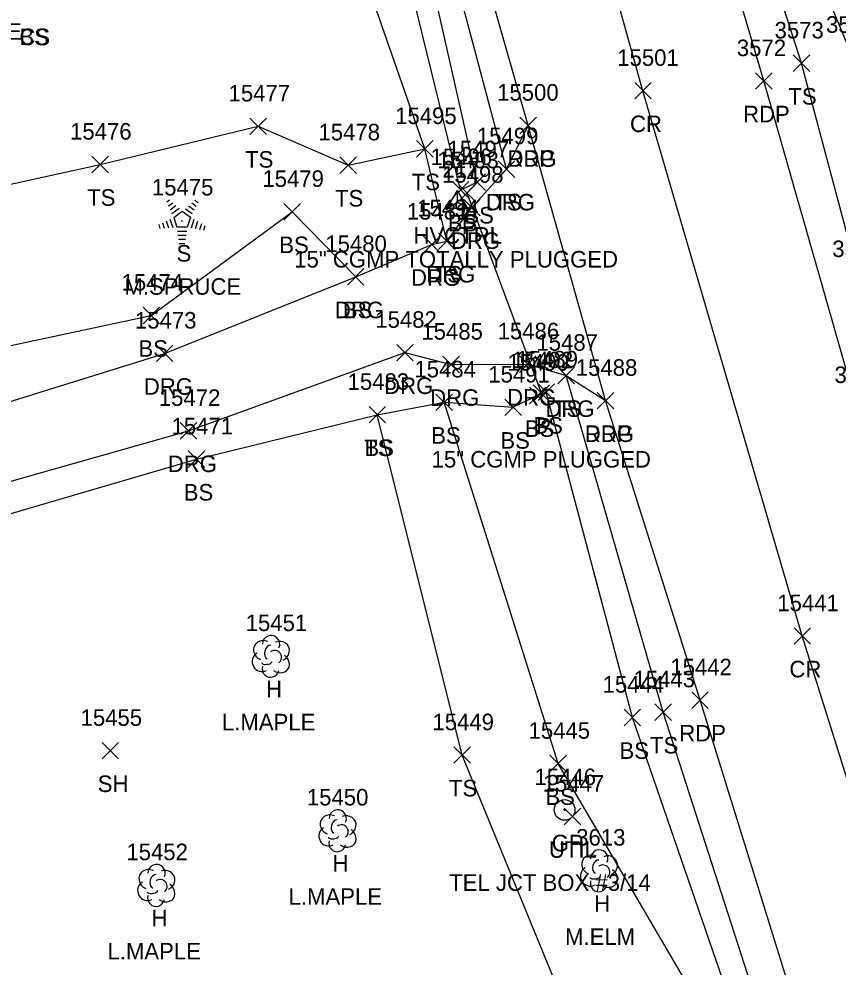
# Model space of a CAD drawing. Extents: x 1439173 to 1457902, y 641926 to 659889.
# Drawn here: x 1446048.2 to 1446147.2, y 653871.9 to 653986.5 of the extents above; entities that cross this region are included whole.
import ezdxf

# ---------------------------------------------------------------- set-up
doc = ezdxf.new("R2010")
doc.units = 0
for name, color, linetype in [('C_A', 7, 'Continuous'), ('C_I', 7, 'Continuous'), ('CPSM', 7, 'Continuous'), ('D_A', 7, 'Continuous'), ('D_C', 7, 'Continuous'), ('D_I', 7, 'Continuous'), ('D_TIC', 7, 'Continuous'), ('DCP', 7, 'Continuous'), ('L_A', 7, 'Continuous'), ('L_C', 7, 'Continuous'), ('L_I', 7, 'Continuous'), ('L_TIC', 7, 'Continuous'), ('LELB', 7, 'Continuous'), ('LTC', 7, 'Continuous'), ('LTD', 7, 'Continuous'), ('P_A', 7, 'Continuous'), ('P_I', 7, 'Continuous'), ('P_TIC', 7, 'Continuous'), ('PET', 7, 'Continuous'), ('PRC', 7, 'Continuous'), ('R_A', 7, 'Continuous'), ('R_I', 7, 'Continuous'), ('R_TIC', 7, 'Continuous'), ('RDG', 7, 'Continuous'), ('RGP', 7, 'Continuous'), ('U_A', 7, 'Continuous'), ('U_C', 7, 'Continuous'), ('U_I', 7, 'Continuous'), ('UDEFAULT', 7, 'Continuous')]:
    doc.layers.add(name, color=color, linetype=linetype)

msp = doc.modelspace()

# ---------------------------------------------------------------- linework, layer by layer
at = {"layer": 'CPSM'}
for p, q in [((1446099.96, 653963.61), (1446101.21, 653965.77)), ((1446102.46, 653963.61), (1446101.21, 653965.77)), ((1446101.21, 653964.33), (1446101.21, 653965.77)), ((1446099.96, 653963.61), (1446101.21, 653964.33)), ((1446101.21, 653964.33), (1446101.21, 653964.33)), ((1446101.21, 653964.33), (1446102.46, 653963.61)), ((1446099.96, 653963.61), (1446102.46, 653963.61))]:
    msp.add_line(p, q, dxfattribs=at)
at = {"layer": 'D_TIC'}
for points in [[(1446101.38, 653964.45), (1446103.38, 653966.45)], [(1446103.38, 653964.45), (1446101.38, 653966.45)], [(1446110.37, 653940.27), (1446112.37, 653942.27)], [(1446112.37, 653940.27), (1446110.37, 653942.27)]]:
    msp.add_lwpolyline(points, dxfattribs=at)
at = {"layer": 'DCP'}
msp.add_lwpolyline([(1446111.37, 653941.27), (1446102.38, 653965.45)], dxfattribs=at)
at = {"layer": 'L_TIC'}
for points in [[(1446141.82, 653980.14), (1446143.82, 653982.14)], [(1446143.82, 653980.14), (1446141.82, 653982.14)], [(1446076.14, 653972.52), (1446078.14, 653974.52)], [(1446078.14, 653972.52), (1446076.14, 653974.52)], [(1446096.28, 653969.79), (1446098.28, 653971.79)], [(1446098.28, 653969.79), (1446096.28, 653971.79)], [(1446096.28, 653969.79), (1446098.28, 653971.79)], [(1446098.28, 653969.79), (1446096.28, 653971.79)], [(1446057.04, 653967.91), (1446059.04, 653969.91)], [(1446059.04, 653967.91), (1446057.04, 653969.91)], [(1446087.01, 653967.82), (1446089.01, 653969.82)], [(1446089.01, 653967.82), (1446087.01, 653969.82)], [(1446106.16, 653967.35), (1446108.16, 653969.35)], [(1446108.16, 653967.35), (1446106.16, 653969.35)], [(1446102.62, 653965.77), (1446104.62, 653967.77)], [(1446104.62, 653965.77), (1446102.62, 653967.77)], [(1446100.61, 653964.83), (1446102.61, 653966.83)], [(1446102.61, 653964.83), (1446100.61, 653966.83)], [(1446100.61, 653964.83), (1446102.61, 653966.83)], [(1446102.61, 653964.83), (1446100.61, 653966.83)], [(1446080.24, 653962.19), (1446082.24, 653964.19)], [(1446082.24, 653962.19), (1446080.24, 653964.19)], [(1446098.95, 653958.64), (1446100.95, 653960.64)], [(1446100.95, 653958.64), (1446098.95, 653960.64)], [(1446087.92, 653954.32), (1446089.92, 653956.32)], [(1446089.92, 653954.32), (1446087.92, 653956.32)], [(1446063.21, 653949.66), (1446065.21, 653951.66)], [(1446065.21, 653949.66), (1446063.21, 653951.66)], [(1446113.36, 653942.39), (1446115.36, 653944.39)], [(1446115.36, 653942.39), (1446113.36, 653944.39)], [(1446110.96, 653940.37), (1446112.96, 653942.37)], [(1446112.96, 653940.37), (1446110.96, 653942.37)], [(1446098.61, 653939.16), (1446100.61, 653941.16)], [(1446100.61, 653939.16), (1446098.61, 653941.16)], [(1446098.61, 653939.16), (1446100.61, 653941.16)], [(1446100.61, 653939.16), (1446098.61, 653941.16)], [(1446109.92, 653939.98), (1446111.92, 653941.98)], [(1446111.92, 653939.98), (1446109.92, 653941.98)], [(1446106.97, 653938.55), (1446108.97, 653940.55)], [(1446108.97, 653938.55), (1446106.97, 653940.55)], [(1446106.97, 653938.55), (1446108.97, 653940.55)], [(1446108.97, 653938.55), (1446106.97, 653940.55)], [(1446090.53, 653937.66), (1446092.53, 653939.66)], [(1446092.53, 653937.66), (1446090.53, 653939.66)], [(1446090.53, 653937.66), (1446092.53, 653939.66)], [(1446092.53, 653937.66), (1446090.53, 653939.66)], [(1446068.68, 653932.28), (1446070.68, 653934.28)], [(1446070.68, 653932.28), (1446068.68, 653934.28)], [(1446125.09, 653901.71), (1446127.09, 653903.71)], [(1446127.09, 653901.71), (1446125.09, 653903.71)], [(1446121.37, 653901.06), (1446123.37, 653903.06)], [(1446123.37, 653901.06), (1446121.37, 653903.06)], [(1446058.25, 653897.05), (1446060.25, 653899.05)], [(1446060.25, 653897.05), (1446058.25, 653899.05)], [(1446100.8, 653896.52), (1446102.8, 653898.52)], [(1446102.8, 653896.52), (1446100.8, 653898.52)], [(1446112.41, 653895.49), (1446114.41, 653897.49)], [(1446114.41, 653895.49), (1446112.41, 653897.49)]]:
    msp.add_lwpolyline(points, dxfattribs=at)
at = {"layer": 'LELB'}
for points in [[(1446099.95, 653959.64), (1446097.28, 653970.79), (1446082.57, 654013.04), (1446075.73, 654038.26), (1446068.38, 654070.03), (1446066.6, 654098.83), (1446070.22, 654100.98)], [(1446107.16, 653968.35), (1446094.35, 654016.53), (1446087.33, 654042.67), (1446079.43, 654072.56), (1446072.62, 654099.9), (1446070.22, 654100.98)], [(1446101.61, 653965.83), (1446103.62, 653966.77), (1446092.5, 654016.03), (1446084.9, 654041.94), (1446077.34, 654071.51), (1446070.96, 654099.52), (1446069.56, 654099.22)], [(1446101.61, 653965.83), (1446089.41, 654015.51), (1446081.59, 654041.11), (1446074.89, 654070.87), (1446069.56, 654099.22)], [(1446154.21, 653955.04), (1446149.04, 653981.82), (1446143.27, 653995.72), (1446144.84, 653997.79), (1446142.58, 654003.73), (1446130.47, 654033.69), (1446123.16, 654055.25), (1446114.48, 654085.72)], [(1446153.53, 653940.26), (1446149.88, 653954.71), (1446142.82, 653981.14), (1446136.05, 654002.28), (1446126.87, 654033.23), (1446120.51, 654054.09), (1446111.13, 654085.24)], [(1446008.8, 653949.59), (1446025.51, 653961.78), (1446058.04, 653968.91), (1446077.14, 653973.52), (1446088.01, 653968.82), (1446097.28, 653970.79)], [(1446017.44, 653934.31), (1446031.93, 653943.76), (1446064.21, 653950.66), (1446081.24, 653963.19), (1446088.92, 653955.32)], [(1446189.9, 653715.72), (1446173.83, 653760.53), (1446161.38, 653796.13), (1446153.47, 653818), (1446138.27, 653864.93), (1446126.09, 653902.71), (1446114.36, 653943.39)], [(1446185.53, 653714.43), (1446171.64, 653759.78), (1446158.92, 653795.74), (1446151.49, 653817.24), (1446135.43, 653864.15), (1446122.37, 653902.06), (1446111.96, 653941.37), (1446110.92, 653940.98), (1446107.97, 653939.55)], [(1446019.76, 653917.57), (1446041.97, 653925.17), (1446069.68, 653933.28), (1446091.53, 653938.66), (1446099.61, 653940.16)], [(1446193.95, 653680.51), (1446180.66, 653713.18), (1446168.04, 653758.32), (1446157.23, 653795.32), (1446149.17, 653816.15), (1446133.1, 653862.84), (1446113.41, 653896.49), (1446099.61, 653940.16), (1446107.97, 653939.55)], [(1446115.04, 653865.17), (1446101.8, 653897.52), (1446091.53, 653938.66)]]:
    msp.add_lwpolyline(points, dxfattribs=at)
at = {"layer": 'LTC'}
for p, q in [((1446066.07, 653964.37), (1446066.42, 653964.62)), ((1446066.28, 653963.9), (1446066.81, 653964.28)), ((1446066.49, 653963.43), (1446067.19, 653963.95)), ((1446068.72, 653963.91), (1446069.4, 653963.42)), ((1446069.09, 653964.26), (1446069.64, 653963.86)), ((1446069.47, 653964.61), (1446069.89, 653964.3)), ((1446066.7, 653962.97), (1446067.57, 653963.61)), ((1446066.92, 653962.51), (1446067.93, 653963.25)), ((1446067.93, 653963.25), (1446068.93, 653962.52)), ((1446068.35, 653963.56), (1446069.16, 653962.97)), ((1446065.1, 653961.65), (1446065.25, 653961.18)), ((1446065.56, 653961.86), (1446065.77, 653961.21)), ((1446066.01, 653962.08), (1446066.28, 653961.24)), ((1446066.47, 653962.29), (1446066.8, 653961.28)), ((1446066.92, 653962.51), (1446067.31, 653961.32)), ((1446068.93, 653962.52), (1446068.54, 653961.32)), ((1446069.37, 653962.25), (1446069.03, 653961.21)), ((1446069.81, 653962), (1446069.52, 653961.12)), ((1446070.26, 653961.75), (1446070.02, 653961.02)), ((1446068.54, 653961.32), (1446067.31, 653961.32)), ((1446068.5, 653960.82), (1446067.36, 653960.82)), ((1446070.7, 653961.5), (1446070.51, 653960.93)), ((1446068.42, 653960.32), (1446067.43, 653960.32)), ((1446068.33, 653959.82), (1446067.5, 653959.82)), ((1446068.25, 653959.32), (1446067.57, 653959.32))]:
    msp.add_line(p, q, dxfattribs=at)
at = {"layer": 'LTD'}
for p, q in [((1446078.64, 653909.5), (1446078.64, 653909.5)), ((1446078.64, 653909.5), (1446078.64, 653909.5)), ((1446086.7, 653888.42), (1446086.7, 653888.42)), ((1446086.7, 653888.42), (1446086.7, 653888.42)), ((1446118.32, 653883.57), (1446118.32, 653883.57)), ((1446118.32, 653883.57), (1446118.32, 653883.57)), ((1446064.79, 653881.81), (1446064.79, 653881.81)), ((1446064.79, 653881.81), (1446064.79, 653881.81))]:
    msp.add_line(p, q, dxfattribs=at)
for centre in [(1446078.69, 653910.93), (1446086.75, 653889.86), (1446118.37, 653885), (1446064.84, 653883.24)]:
    msp.add_arc(centre, 1.05, 335.5272, 180.9563, dxfattribs=at)
for centre, major_axis, ratio, start_param, end_param in [((1446077.85, 653910.16), (1.21, -0.51), 0.895232, 1.570796, 4.712389), ((1446079.68, 653910.08), (-1.14, -0.48), 0.949671, 1.570796, 4.712389), ((1446078.43, 653909.96), (-0.208, -0.792), 0.645439, 3.141593, 6.283185), ((1446079.14, 653909.33), (-0.5, 0.667), 0.989748, 3.141593, 6.283185), ((1446077.56, 653908.79), (0.58, -1.04), 0.959034, 3.141593, 6.283185), ((1446079.64, 653908.67), (-1.09, 0.79), 0.841452, 1.570796, 4.712389), ((1446078.64, 653908), (0.26, 1.06), 0.942809, 1.570796, 4.712389), ((1446078.18, 653908.75), (-0.625, -0.083), 0.423636, 0, 3.141593), ((1446085.91, 653889.09), (1.21, -0.51), 0.895232, 1.570796, 4.712389), ((1446086.49, 653888.88), (-0.208, -0.792), 0.645439, 3.141593, 6.283185), ((1446087.74, 653889), (-1.14, -0.48), 0.949671, 1.570796, 4.712389), ((1446085.62, 653887.71), (0.58, -1.04), 0.959034, 3.141593, 6.283185), ((1446087.2, 653888.25), (-0.5, 0.667), 0.989748, 3.141593, 6.283185), ((1446087.7, 653887.59), (-1.09, 0.79), 0.841452, 1.570796, 4.712389), ((1446086.7, 653886.92), (0.26, 1.06), 0.942809, 1.570796, 4.712389), ((1446086.24, 653887.67), (-0.625, -0.083), 0.423636, 0, 3.141593), ((1446117.53, 653884.23), (1.21, -0.51), 0.895232, 1.570796, 4.712389), ((1446118.11, 653884.02), (-0.208, -0.792), 0.645439, 3.141593, 6.283185), ((1446119.36, 653884.15), (-1.14, -0.48), 0.949671, 1.570796, 4.712389), ((1446064, 653882.48), (1.21, -0.51), 0.895232, 1.570796, 4.712389), ((1446065.84, 653882.39), (-1.14, -0.48), 0.949671, 1.570796, 4.712389), ((1446117.24, 653882.86), (0.58, -1.04), 0.959034, 3.141593, 6.283185), ((1446118.82, 653883.4), (-0.5, 0.667), 0.989748, 3.141593, 6.283185), ((1446119.32, 653882.73), (-1.09, 0.79), 0.841452, 1.570796, 4.712389), ((1446064.59, 653882.27), (-0.208, -0.792), 0.645439, 3.141593, 6.283185), ((1446065.29, 653881.64), (-0.5, 0.667), 0.989748, 3.141593, 6.283185), ((1446117.86, 653882.82), (-0.625, -0.083), 0.423636, 0, 3.141593), ((1446063.71, 653881.1), (0.58, -1.04), 0.959034, 3.141593, 6.283185), ((1446065.79, 653880.98), (-1.09, 0.79), 0.841452, 1.570796, 4.712389), ((1446118.32, 653882.07), (0.26, 1.06), 0.942809, 1.570796, 4.712389), ((1446064.8, 653880.31), (0.26, 1.06), 0.942809, 1.570796, 4.712389), ((1446064.34, 653881.06), (-0.625, -0.083), 0.423636, 0, 3.141593)]:
    msp.add_ellipse(centre, major_axis=major_axis, ratio=ratio, start_param=start_param, end_param=end_param, dxfattribs=at)
at = {"layer": 'P_TIC'}
for points in [[(1446137.26, 653978), (1446139.26, 653980)], [(1446139.26, 653978), (1446137.26, 653980)], [(1446122.65, 653976.82), (1446124.65, 653978.82)], [(1446124.65, 653976.82), (1446122.65, 653978.82)], [(1446108.78, 653972.62), (1446110.78, 653974.62)], [(1446110.78, 653972.62), (1446108.78, 653974.62)], [(1446118.12, 653939.36), (1446120.12, 653941.36)], [(1446120.12, 653939.36), (1446118.12, 653941.36)], [(1446141.91, 653910.91), (1446143.91, 653912.91)], [(1446143.91, 653910.91), (1446141.91, 653912.91)], [(1446129.55, 653903.16), (1446131.55, 653905.16)], [(1446131.55, 653903.16), (1446129.55, 653905.16)]]:
    msp.add_lwpolyline(points, dxfattribs=at)
at = {"layer": 'PET'}
for points in [[(1446192.43, 653717.22), (1446176.89, 653761.46), (1446164.42, 653797.13), (1446156.87, 653819.67), (1446142.43, 653865.95), (1446130.55, 653904.16), (1446119.12, 653940.36), (1446109.78, 653973.62), (1446097.37, 654017.18), (1446090.07, 654043.15), (1446082.01, 654074.2), (1446073.2, 654106.49), (1446061.95, 654149.53), (1446053.59, 654181.49), (1446039.98, 654234.25), (1446028.46, 654276.12), (1446016.64, 654321.72), (1446003.78, 654369.14)], [(1446149.56, 653939.49), (1446138.26, 653979), (1446131.67, 654001.42), (1446123.1, 654032.12), (1446117.39, 654053.35), (1446108.33, 654084.97)]]:
    msp.add_lwpolyline(points, dxfattribs=at)
at = {"layer": 'PRC'}
msp.add_lwpolyline([(1446206.12, 653721.06), (1446190.3, 653765.99), (1446178.01, 653800.63), (1446170.15, 653827.03), (1446156.36, 653869.05), (1446142.91, 653911.91), (1446123.65, 653977.82), (1446111.81, 654020.1), (1446104.02, 654048), (1446095.42, 654079.45), (1446087.14, 654109.55), (1446074.6, 654157.57), (1446067.08, 654185.1), (1446053.78, 654236.94), (1446042.03, 654279.87), (1446030.6, 654324.56), (1446017.97, 654372.06)], dxfattribs=at)
at = {"layer": 'R_TIC'}
for points in [[(1446108.78, 653972.62), (1446110.78, 653974.62)], [(1446110.78, 653972.62), (1446108.78, 653974.62)], [(1446106.16, 653967.35), (1446108.16, 653969.35)], [(1446108.16, 653967.35), (1446106.16, 653969.35)], [(1446101.95, 653962.7), (1446103.95, 653964.7)], [(1446103.95, 653962.7), (1446101.95, 653964.7)], [(1446098.95, 653958.64), (1446100.95, 653960.64)], [(1446100.95, 653958.64), (1446098.95, 653960.64)], [(1446097.12, 653958.24), (1446099.12, 653960.24)], [(1446099.12, 653958.24), (1446097.12, 653960.24)], [(1446087.92, 653954.32), (1446089.92, 653956.32)], [(1446089.92, 653954.32), (1446087.92, 653956.32)], [(1446064.82, 653945.07), (1446066.82, 653947.07)], [(1446066.82, 653945.07), (1446064.82, 653947.07)], [(1446093.88, 653945.16), (1446095.88, 653947.16)], [(1446095.88, 653945.16), (1446093.88, 653947.16)], [(1446099.45, 653943.73), (1446101.45, 653945.73)], [(1446101.45, 653943.73), (1446099.45, 653945.73)], [(1446108.73, 653943.77), (1446110.73, 653945.77)], [(1446110.73, 653943.77), (1446108.73, 653945.77)], [(1446113.36, 653942.39), (1446115.36, 653944.39)], [(1446115.36, 653942.39), (1446113.36, 653944.39)], [(1446118.12, 653939.36), (1446120.12, 653941.36)], [(1446120.12, 653939.36), (1446118.12, 653941.36)], [(1446067.71, 653935.72), (1446069.71, 653937.72)], [(1446069.71, 653935.72), (1446067.71, 653937.72)]]:
    msp.add_lwpolyline(points, dxfattribs=at)
at = {"layer": 'RDG'}
for points in [[(1446019.65, 653931.05), (1446034.19, 653936.23), (1446065.82, 653946.07), (1446088.92, 653955.32), (1446098.12, 653959.24), (1446099.95, 653959.64), (1446102.95, 653963.7), (1446107.16, 653968.35), (1446109.78, 653973.62)], [(1446018.42, 653920.51), (1446038.42, 653928.13), (1446068.71, 653936.72), (1446094.88, 653946.16), (1446100.45, 653944.73), (1446109.73, 653944.77), (1446114.36, 653943.39), (1446119.12, 653940.36)]]:
    msp.add_lwpolyline(points, dxfattribs=at)
at = {"layer": 'RGP'}
msp.add_line((1446114.17, 653890.88), (1446114.17, 653890.88), dxfattribs=at)
for radius in [1.25, 0.0833]:
    msp.add_circle((1446114.17, 653890.88), radius, dxfattribs=at)
at = {"layer": 'UDEFAULT'}
for points in [[(1446114.12, 653889.1), (1446116.12, 653891.1)], [(1446116.12, 653889.1), (1446114.12, 653891.1)]]:
    msp.add_lwpolyline(points, dxfattribs=at)

# ---------------------------------------------------------------- texts
at = {"layer": 'C_A'}
msp.add_text('HVCTRL', height=2, dxfattribs=at).set_placement((1446095.9, 653959.33))
at = {"layer": 'C_I'}
msp.add_text('217', height=2, dxfattribs=at).set_placement((1446099.41, 653967.33))
at = {"layer": 'D_A'}
for p in [(1446101.76, 653960.45), (1446110.75, 653936.27)]:
    msp.add_text('P', height=2, dxfattribs=at).set_placement(p)
at = {"layer": 'D_C'}
for s, p in [('15" CGMP TOTALLY PLUGGED', (1446081.49, 653956.45)), ('15" CGMP PLUGGED', (1446098.1, 653932.27))]:
    msp.add_text(s, height=2, dxfattribs=at).set_placement(p)
at = {"layer": 'D_I'}
for s, p in [('15493', (1446098.79, 653968.45)), ('15492', (1446107.78, 653944.27))]:
    msp.add_text(s, height=2, dxfattribs=at).set_placement(p)
at = {"layer": 'L_A'}
for s, p in [('CS', (1446048.26, 653983.33)), ('BS', (1446048.26, 653983.33)), ('TS', (1446141.23, 653976.14)), ('TS', (1446075.55, 653968.52)), ('TS', (1446095.69, 653965.79)), ('TS', (1446095.69, 653965.79)), ('TS', (1446056.45, 653963.91)), ('TS', (1446086.42, 653963.82)), ('TS', (1446105.57, 653963.35)), ('BS', (1446100.05, 653960.83)), ('BS', (1446100.05, 653960.83)), ('BS', (1446102.06, 653961.77)), ('BS', (1446079.68, 653958.19)), ('S', (1446067.26, 653957.16)), ('TS', (1446098.35, 653954.64)), ('BS', (1446087.36, 653950.32)), ('BS', (1446062.65, 653945.66)), ('TS', (1446112.77, 653938.39)), ('BS', (1446109.36, 653935.98)), ('BS', (1446110.4, 653936.37)), ('BS', (1446098.05, 653935.16)), ('BS', (1446098.05, 653935.16)), ('BS', (1446106.41, 653934.55)), ('BS', (1446106.41, 653934.55)), ('TS', (1446089.94, 653933.66)), ('BS', (1446089.97, 653933.66)), ('BS', (1446068.13, 653928.28)), ('H', (1446078.08, 653904.5)), ('TS', (1446124.5, 653897.71)), ('BS', (1446120.81, 653897.06)), ('SH', (1446057.73, 653893.05)), ('TS', (1446100.2, 653892.52)), ('BS', (1446111.85, 653891.49)), ('H', (1446086.13, 653883.42)), ('H', (1446117.75, 653878.57)), ('H', (1446064.23, 653876.81))]:
    msp.add_text(s, height=2, dxfattribs=at).set_placement(p)
at = {"layer": 'L_C'}
for s, p in [('M.SPRUCE', (1446034.43, 653983.98)), ('M.SPRUCE', (1446060.96, 653953.16)), ('L.MAPLE', (1446072.75, 653900.5)), ('L.MAPLE', (1446080.81, 653879.42)), ('M.ELM', (1446114.23, 653874.57)), ('L.MAPLE', (1446058.91, 653872.81))]:
    msp.add_text(s, height=2, dxfattribs=at).set_placement(p)
at = {"layer": 'L_I'}
for s, p in [('3574', (1446145.78, 653984.82)), ('3574', (1446145.78, 653984.82)), ('3573', (1446139.56, 653984.14)), ('15477', (1446073.55, 653976.52)), ('15495', (1446093.69, 653973.79)), ('15495', (1446093.69, 653973.79)), ('15476', (1446054.39, 653971.91)), ('15478', (1446084.42, 653971.82)), ('15499', (1446103.57, 653971.35)), ('15496', (1446097.97, 653968.83)), ('15496', (1446097.97, 653968.83)), ('15497', (1446100.03, 653969.77)), ('15479', (1446077.64, 653966.19)), ('15475', (1446064.28, 653965.16)), ('15494', (1446096.35, 653962.64)), ('15480', (1446085.25, 653958.32)), ('3520', (1446146.54, 653957.71)), ('15474', (1446060.62, 653953.66)), ('15487', (1446110.77, 653946.39)), ('15490', (1446107.25, 653943.98)), ('15489', (1446108.36, 653944.37)), ('15484', (1446096.02, 653943.16)), ('15484', (1446096.02, 653943.16)), ('15491', (1446104.95, 653942.55)), ('15491', (1446104.95, 653942.55)), ('15483', (1446087.94, 653941.66)), ('15483', (1446087.94, 653941.66)), ('15471', (1446066.66, 653936.28)), ('15451', (1446075.62, 653912.5)), ('15443', (1446122.5, 653905.71)), ('15444', (1446118.77, 653905.06)), ('15455', (1446055.66, 653901.05)), ('15449', (1446098.2, 653900.52)), ('15445', (1446109.82, 653899.49)), ('15450', (1446083.02, 653891.42)), ('3613', (1446115.58, 653886.57)), ('15452', (1446061.2, 653884.81))]:
    msp.add_text(s, height=2, dxfattribs=at).set_placement(p)
at = {"layer": 'LTC'}
msp.add_text('.', height=1.04, rotation=270, dxfattribs=at).set_placement((1446067.82, 653962.26))
at = {"layer": 'P_A'}
for s, p in [('RDP', (1446135.75, 653974)), ('CR', (1446122.08, 653972.82)), ('RDP', (1446107.26, 653968.62)), ('RDP', (1446116.61, 653935.36)), ('CR', (1446141.35, 653906.91)), ('RDP', (1446128.04, 653899.16))]:
    msp.add_text(s, height=2, dxfattribs=at).set_placement(p)
at = {"layer": 'P_I'}
for s, p in [('3572', (1446135, 653982)), ('15501', (1446120.54, 653980.82)), ('15500', (1446106.02, 653976.62)), ('15488', (1446115.53, 653943.36)), ('3516', (1446146.81, 653942.49)), ('15441', (1446139.89, 653914.91)), ('15442', (1446126.96, 653907.16))]:
    msp.add_text(s, height=2, dxfattribs=at).set_placement(p)
at = {"layer": 'R_A'}
for s, p in [('DRG', (1446107.26, 653968.62)), ('DRG', (1446104.65, 653963.35)), ('DRG', (1446100.44, 653958.7)), ('DRG', (1446095.61, 653954.24)), ('DRG', (1446097.43, 653954.64)), ('DRG', (1446086.41, 653950.32)), ('DRG', (1446063.31, 653941.07)), ('DRG', (1446092.36, 653941.16)), ('DRG', (1446097.93, 653939.73)), ('DRG', (1446107.22, 653939.77)), ('DRG', (1446111.85, 653938.39)), ('DRG', (1446116.61, 653935.36)), ('DRG', (1446066.2, 653931.72)), ('GP', (1446112.61, 653885.88))]:
    msp.add_text(s, height=2, dxfattribs=at).set_placement(p)
at = {"layer": 'R_I'}
for s, p in [('15500', (1446106.02, 653976.62)), ('15499', (1446103.57, 653971.35)), ('15498', (1446099.36, 653966.7)), ('15481', (1446095.1, 653962.24)), ('15494', (1446096.35, 653962.64)), ('15480', (1446085.25, 653958.32)), ('15473', (1446062.23, 653949.07)), ('15482', (1446091.29, 653949.16)), ('15485', (1446096.86, 653947.73)), ('15486', (1446106.08, 653947.77)), ('15487', (1446110.77, 653946.39)), ('15488', (1446115.53, 653943.36)), ('15472', (1446065.12, 653939.72)), ('15446', (1446110.53, 653893.88))]:
    msp.add_text(s, height=2, dxfattribs=at).set_placement(p)
at = {"layer": 'U_A'}
msp.add_text('UTIL', height=2, dxfattribs=at).set_placement((1446112.28, 653885.1))
at = {"layer": 'U_C'}
msp.add_text('TEL JCT BOX #3/14', height=2, dxfattribs=at).set_placement((1446100.22, 653881.1))
at = {"layer": 'U_I'}
msp.add_text('15447', height=2, dxfattribs=at).set_placement((1446111.53, 653893.1))

doc.saveas('drawing.dxf')
